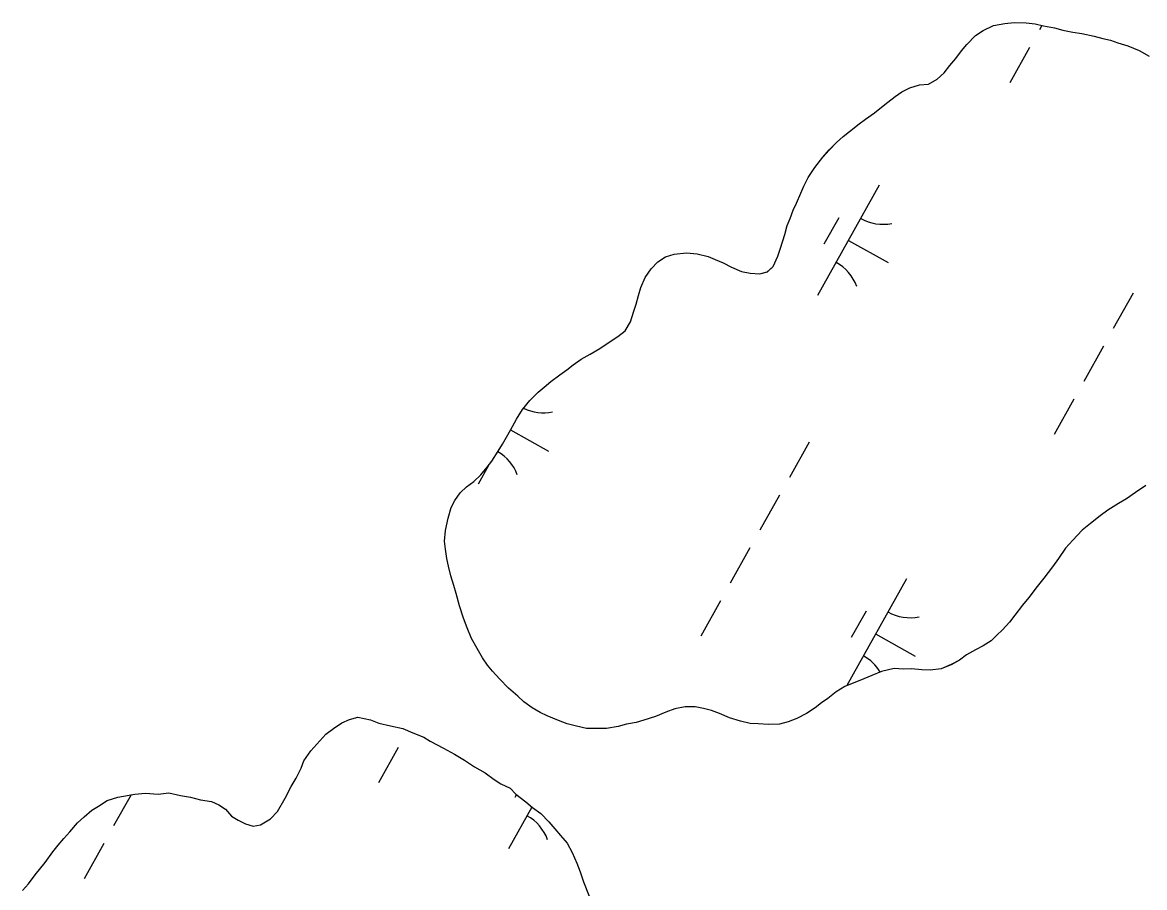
# Model space of a CAD drawing. Extents: x 3923531 to 3943530, y 207391 to 229799.
# Drawn here: x 3933043.3 to 3933487.6, y 212369.2 to 212711.8 of the extents above; entities that cross this region are included whole.
import ezdxf

# ---------------------------------------------------------------- set-up
doc = ezdxf.new("R2010")
doc.units = 0
doc.layers.add('V-TOPO-SHOR', color=7, linetype='Continuous')
doc.layers.add('V-WETL-SWMP', color=7, linetype='Continuous')

msp = doc.modelspace()

# ---------------------------------------------------------------- linework, layer by layer
at = {"layer": 'V-TOPO-SHOR'}
for points in [[(3933331.45, 212612.46), (3933335.26, 212612.26), (3933338.25, 212613.05), (3933340.58, 212615.18), (3933342.45, 212619.29), (3933343.48, 212622.43), (3933345.19, 212627.87), (3933346.06, 212631.34), (3933347.25, 212634.14), (3933348.44, 212637.43), (3933349.8, 212640.23), (3933351.5, 212644.19), (3933352.69, 212646.99), (3933354.38, 212650.44), (3933357.07, 212654.39), (3933360.26, 212658.49), (3933362.77, 212661.27), (3933365.62, 212664.22), (3933368.29, 212666.68), (3933370.8, 212668.64), (3933374.64, 212671.57), (3933377.14, 212673.53), (3933380.64, 212675.98), (3933383.48, 212678.26), (3933385.99, 212680.22), (3933388.83, 212682.51), (3933391.5, 212684.3), (3933394.66, 212685.92), (3933398.48, 212687.03), (3933402.12, 212687.33), (3933405.45, 212689.27), (3933408.29, 212691.89), (3933410.48, 212694.68), (3933412.83, 212697.47), (3933415.18, 212700.59), (3933417.19, 212703.05), (3933420.71, 212706.65), (3933423.71, 212708.61), (3933427.87, 212710.54), (3933432.34, 212711.32), (3933435.99, 212711.78), (3933440.79, 212711.56), (3933444.26, 212711.19), (3933447.56, 212710.49), (3933452.02, 212709.62), (3933455.32, 212708.75), (3933459.28, 212707.88), (3933462.75, 212707.35), (3933467.71, 212706.3), (3933471.17, 212705.43), (3933474.15, 212704.74), (3933477.11, 212703.71), (3933481.07, 212702.51), (3933485.52, 212700.64), (3933489.47, 212698.45)], [(3933368.88, 212448.86), (3933365.54, 212446.74), (3933362.2, 212444.13), (3933359.7, 212442.34), (3933357.2, 212440.38), (3933353.7, 212438.1), (3933349.87, 212436.15), (3933346.54, 212434.87), (3933343.06, 212433.92), (3933338.75, 212433.8), (3933334.62, 212434.01), (3933331.48, 212434.21), (3933327.68, 212435.08), (3933323.23, 212436.45), (3933319.27, 212438.15), (3933316.14, 212439.34), (3933313, 212440.2), (3933309.7, 212440.74), (3933305.73, 212440.78), (3933301.58, 212440), (3933298.09, 212438.71), (3933293.93, 212436.94), (3933289.28, 212435.5), (3933286.29, 212434.54), (3933282.48, 212433.92), (3933279.16, 212432.96), (3933274.52, 212432.18), (3933270.38, 212432.23), (3933266.58, 212432.27), (3933262.61, 212433.15), (3933258.98, 212434.01), (3933255.52, 212435.38), (3933251.07, 212437.24), (3933248.27, 212438.6), (3933245.15, 212440.45), (3933241.86, 212442.81), (3933239.4, 212444.98), (3933235.8, 212448.17), (3933232.2, 212451.85), (3933229.42, 212454.86), (3933227.46, 212457.36), (3933225.5, 212460.2), (3933223.39, 212463.86), (3933221.12, 212467.86), (3933219.34, 212472.02), (3933217.9, 212475.84), (3933216.3, 212480.82), (3933215.02, 212485.64), (3933214.07, 212488.8), (3933212.95, 212492.61), (3933212, 212496.43), (3933211.37, 212499.58), (3933210.75, 212503.23), (3933210.45, 212506.38), (3933210.83, 212510.68), (3933211.88, 212515.47), (3933213.08, 212519.75), (3933214.44, 212522.55), (3933216.62, 212525.51), (3933219.13, 212527.96), (3933221.97, 212530.08), (3933224.81, 212532.7), (3933227.33, 212535.65), (3933229.17, 212538.11), (3933231.7, 212542.06), (3933233.39, 212544.86), (3933235.41, 212548.47), (3933237.27, 212551.77), (3933238.96, 212554.72), (3933241.32, 212558.51), (3933244.17, 212562.11), (3933247.51, 212565.39), (3933249.85, 212567.35), (3933252.53, 212569.64), (3933256.03, 212572.25), (3933258.87, 212574.2), (3933261.37, 212576.16), (3933264.54, 212578.44), (3933268.04, 212580.39), (3933271.87, 212582.67), (3933276.04, 212585.43), (3933279.04, 212587.39), (3933281.88, 212589.67), (3933284.07, 212593.29), (3933285.27, 212597.08), (3933286.3, 212600.22), (3933287.16, 212603.68), (3933288.19, 212606.82), (3933289.89, 212610.77), (3933292.25, 212614.22), (3933294.92, 212617), (3933297.92, 212618.96), (3933301.41, 212620.08), (3933306.22, 212620.52), (3933310.52, 212620.14), (3933314.81, 212619.1), (3933317.61, 212617.91), (3933320.74, 212616.55), (3933324.03, 212614.86), (3933327.98, 212613.16), (3933331.45, 212612.46)], [(3933488.1, 212528.48), (3933484.09, 212525.71)], [(3933484.09, 212525.71), (3933480.42, 212523.1), (3933477.26, 212521.32), (3933473.09, 212518.71), (3933470.09, 212516.43), (3933466.25, 212513.33), (3933462.91, 212510.72), (3933459.22, 212506.78), (3933456.37, 212503.67), (3933453.51, 212499.57), (3933451.16, 212496.28), (3933447.8, 212491.68), (3933445.12, 212488.4), (3933441.76, 212484.14), (3933439.24, 212481.02), (3933436.22, 212477.08), (3933434.2, 212474.29), (3933431.36, 212471.34), (3933429.18, 212469.21), (3933426.84, 212466.92), (3933423.68, 212464.97), (3933420.68, 212463.35), (3933417.18, 212461.4), (3933414.34, 212459.28), (3933411.01, 212457.49), (3933407.02, 212455.89), (3933402.71, 212455.27), (3933399.4, 212455.47), (3933395.27, 212455.85), (3933392.12, 212455.72), (3933388.48, 212455.92), (3933383.51, 212454.82), (3933379.68, 212453.21), (3933376.52, 212451.92), (3933368.88, 212448.86)], [(3933043.25, 212368.03), (3933045.6, 212370.65), (3933048.29, 212374.26), (3933052.31, 212379.18), (3933055.34, 212383.45), (3933057.35, 212386.08), (3933059.7, 212388.7), (3933062.05, 212391.32), (3933065.07, 212394.93), (3933067.74, 212397.22), (3933070.75, 212399.84), (3933073.41, 212401.46), (3933076.75, 212403.74), (3933081.06, 212405.02), (3933087.7, 212406.27), (3933092.01, 212406.55), (3933096.97, 212406.17), (3933101.28, 212406.78), (3933105.9, 212405.74), (3933109.86, 212405.03), (3933113.83, 212403.99), (3933118.12, 212403.29), (3933121.08, 212401.93), (3933123.72, 212400.24), (3933126, 212397.57), (3933128.63, 212395.89), (3933131.6, 212394.53), (3933134.56, 212393.51), (3933137.55, 212394.13), (3933141.55, 212396.41), (3933144.23, 212399.36), (3933147.27, 212404.62), (3933149.63, 212409.23), (3933151.66, 212412.52), (3933153.69, 212416.47), (3933154.71, 212419.43), (3933157.4, 212423.38), (3933161.09, 212427.31), (3933163.43, 212429.93), (3933166.44, 212432.22), (3933169.77, 212434.5), (3933172.77, 212435.79), (3933176.09, 212436.74), (3933181.04, 212435.7), (3933184.34, 212434.34), (3933188.96, 212433.29), (3933193.91, 212432.24), (3933197.87, 212430.55), (3933202.15, 212428.84), (3933204.78, 212427.16), (3933210.05, 212424.45), (3933214.33, 212422.09), (3933218.27, 212419.73), (3933222.21, 212417.04), (3933226.49, 212414.67), (3933230.1, 212411.99), (3933232.73, 212410.3), (3933236.36, 212408.61), (3933238.65, 212406.26), (3933242.59, 212403.24), (3933245.21, 212400.9), (3933248.49, 212398.54), (3933251.77, 212395.2), (3933254.05, 212392.52), (3933256.34, 212389.85), (3933258.96, 212386.84), (3933260.9, 212383.18), (3933262.84, 212378.85), (3933264.13, 212375.53), (3933265.41, 212371.54), (3933267.67, 212365.89)]]:
    msp.add_lwpolyline(points, dxfattribs=at)
at = {"layer": 'V-WETL-SWMP'}
for p, q in [((3933446.96, 212710.62), (3933445.96, 212708.83)), ((3933442.06, 212701.84), (3933434.26, 212687.87)), ((3933382.52, 212647.29), (3933358.14, 212603.64)), ((3933366.52, 212634.47), (3933360.67, 212623.99)), ((3933370.33, 212625.47), (3933386.05, 212616.69)), ((3933483.06, 212604.53), (3933475.26, 212590.57)), ((3933471.35, 212583.58), (3933463.55, 212569.61)), ((3933459.65, 212562.63), (3933451.85, 212548.66)), ((3933236.54, 212550.48), (3933251.64, 212542.04)), ((3933354.78, 212545.61), (3933346.98, 212531.65)), ((3933227.82, 212536.31), (3933223.73, 212529)), ((3933343.08, 212524.66), (3933335.27, 212510.69)), ((3933331.37, 212503.71), (3933323.57, 212489.74)), ((3933393.33, 212491.52), (3933369.68, 212449.18)), ((3933319.67, 212482.76), (3933311.86, 212468.79)), ((3933377.33, 212478.7), (3933371.48, 212468.22)), ((3933381.14, 212469.7), (3933396.85, 212460.92)), ((3933192.04, 212424.67), (3933184.24, 212410.7)), ((3933086.25, 212406), (3933079.37, 212393.69)), ((3933238.92, 212406.06), (3933238.28, 212404.91)), ((3933244.99, 212401.1), (3933235.75, 212384.56)), ((3933075.47, 212386.7), (3933067.67, 212372.73))]:
    msp.add_line(p, q, dxfattribs=at)
for points in [[(3933331.45, 212612.46), (3933335.26, 212612.26), (3933338.24, 212613.05), (3933340.58, 212615.18), (3933342.45, 212619.29), (3933343.48, 212622.43), (3933345.19, 212627.87), (3933346.06, 212631.34), (3933347.25, 212634.14), (3933348.44, 212637.43), (3933349.8, 212640.23), (3933351.5, 212644.19), (3933352.69, 212646.99), (3933354.38, 212650.44), (3933357.07, 212654.39), (3933360.26, 212658.49), (3933362.77, 212661.28), (3933365.62, 212664.22), (3933368.29, 212666.68), (3933370.8, 212668.64), (3933374.64, 212671.57), (3933377.14, 212673.53), (3933380.65, 212675.98), (3933383.48, 212678.26), (3933385.99, 212680.22), (3933388.83, 212682.51), (3933391.5, 212684.3), (3933394.66, 212685.92), (3933398.48, 212687.03), (3933402.12, 212687.33), (3933405.45, 212689.27), (3933408.29, 212691.89), (3933410.48, 212694.68), (3933412.83, 212697.47), (3933415.18, 212700.59), (3933417.19, 212703.05), (3933420.71, 212706.65), (3933423.71, 212708.6), (3933427.87, 212710.54), (3933432.34, 212711.32), (3933435.99, 212711.78), (3933440.79, 212711.56), (3933444.26, 212711.19), (3933447.56, 212710.49), (3933452.02, 212709.62), (3933455.32, 212708.75), (3933459.28, 212707.88), (3933462.75, 212707.35), (3933467.71, 212706.3), (3933471.17, 212705.43), (3933474.15, 212704.74), (3933477.11, 212703.71), (3933481.07, 212702.51), (3933485.52, 212700.64), (3933489.47, 212698.45)], [(3933235.41, 212548.47), (3933237.27, 212551.76), (3933238.96, 212554.73), (3933241.32, 212558.51), (3933244.17, 212562.11), (3933247.52, 212565.39), (3933249.85, 212567.35), (3933252.53, 212569.64), (3933256.03, 212572.25), (3933258.87, 212574.2), (3933261.37, 212576.16), (3933264.54, 212578.44), (3933268.04, 212580.39), (3933271.87, 212582.67), (3933276.04, 212585.43), (3933279.04, 212587.39), (3933281.88, 212589.67), (3933284.07, 212593.29), (3933285.27, 212597.08), (3933286.3, 212600.22), (3933287.16, 212603.68), (3933288.19, 212606.82), (3933289.89, 212610.77), (3933292.24, 212614.22), (3933294.92, 212617), (3933297.92, 212618.96), (3933301.41, 212620.08), (3933306.22, 212620.52), (3933310.52, 212620.14), (3933314.81, 212619.1), (3933317.61, 212617.91), (3933320.74, 212616.55), (3933324.03, 212614.86), (3933327.98, 212613.16), (3933331.45, 212612.46)], [(3933484.09, 212525.71), (3933480.42, 212523.1), (3933477.26, 212521.32), (3933473.09, 212518.71), (3933470.09, 212516.43), (3933466.25, 212513.33), (3933462.91, 212510.72), (3933459.22, 212506.79), (3933456.37, 212503.67), (3933453.52, 212499.57), (3933451.16, 212496.28), (3933447.8, 212491.68), (3933445.12, 212488.4), (3933441.76, 212484.14), (3933439.24, 212481.02), (3933436.22, 212477.08), (3933434.2, 212474.29), (3933431.36, 212471.34), (3933429.18, 212469.21), (3933426.84, 212466.92), (3933423.67, 212464.97), (3933420.68, 212463.35), (3933417.18, 212461.4), (3933414.34, 212459.28), (3933411.01, 212457.5), (3933407.02, 212455.89), (3933402.71, 212455.27), (3933399.4, 212455.47), (3933395.27, 212455.85), (3933392.12, 212455.72), (3933388.48, 212455.92), (3933383.51, 212454.82), (3933379.68, 212453.21), (3933376.52, 212451.92), (3933368.88, 212448.86), (3933365.54, 212446.74), (3933362.21, 212444.13), (3933359.7, 212442.34), (3933357.2, 212440.38), (3933353.7, 212438.1), (3933349.87, 212436.16), (3933346.54, 212434.87), (3933343.06, 212433.91), (3933338.75, 212433.8), (3933334.62, 212434.01), (3933331.48, 212434.21), (3933327.68, 212435.08), (3933323.23, 212436.45), (3933319.27, 212438.15), (3933316.14, 212439.34), (3933313, 212440.2), (3933309.7, 212440.74), (3933305.73, 212440.78), (3933301.58, 212440), (3933298.09, 212438.71), (3933293.94, 212436.94), (3933289.28, 212435.5), (3933286.29, 212434.54), (3933282.48, 212433.92), (3933279.16, 212432.96), (3933274.52, 212432.18), (3933270.38, 212432.23), (3933266.57, 212432.27), (3933262.61, 212433.14), (3933258.98, 212434.01), (3933255.52, 212435.37), (3933251.07, 212437.24), (3933248.27, 212438.6), (3933245.15, 212440.45), (3933241.86, 212442.81), (3933239.4, 212444.99), (3933235.8, 212448.17), (3933232.2, 212451.85), (3933229.42, 212454.86), (3933227.46, 212457.36), (3933225.5, 212460.2), (3933223.39, 212463.86), (3933221.12, 212467.86), (3933219.34, 212472.02), (3933217.9, 212475.84), (3933216.3, 212480.83), (3933215.02, 212485.64), (3933214.07, 212488.79), (3933212.95, 212492.61), (3933212, 212496.43), (3933211.37, 212499.58), (3933210.75, 212503.23), (3933210.45, 212506.38), (3933210.83, 212510.68), (3933211.88, 212515.46), (3933213.08, 212519.76), (3933214.44, 212522.55), (3933216.62, 212525.51), (3933219.13, 212527.96), (3933221.97, 212530.08), (3933224.81, 212532.7), (3933227.33, 212535.65), (3933229.17, 212538.11), (3933231.7, 212542.06), (3933233.39, 212544.86), (3933235.41, 212548.47)], [(3933488.1, 212528.48), (3933484.09, 212525.71)], [(3933043.25, 212368.03), (3933045.6, 212370.65), (3933048.29, 212374.26), (3933052.31, 212379.18), (3933055.34, 212383.45), (3933057.35, 212386.08), (3933059.7, 212388.7), (3933062.05, 212391.33), (3933065.07, 212394.93), (3933067.74, 212397.22), (3933070.75, 212399.83), (3933073.41, 212401.46), (3933076.75, 212403.74), (3933081.07, 212405.02), (3933087.7, 212406.27), (3933092.01, 212406.55), (3933096.97, 212406.17), (3933101.28, 212406.78), (3933105.9, 212405.74), (3933109.87, 212405.03), (3933113.83, 212404), (3933118.12, 212403.29), (3933121.09, 212401.93), (3933123.72, 212400.25), (3933126, 212397.57), (3933128.63, 212395.89), (3933131.6, 212394.53), (3933134.56, 212393.51), (3933137.55, 212394.14), (3933141.55, 212396.41), (3933144.23, 212399.36), (3933147.27, 212404.62), (3933149.64, 212409.23), (3933151.66, 212412.52), (3933153.69, 212416.47), (3933154.71, 212419.43), (3933157.4, 212423.38), (3933161.09, 212427.31), (3933163.43, 212429.93), (3933166.44, 212432.22), (3933169.77, 212434.5), (3933172.77, 212435.79), (3933176.09, 212436.74), (3933181.04, 212435.7), (3933184.34, 212434.34), (3933188.96, 212433.29), (3933193.91, 212432.24), (3933197.87, 212430.55), (3933202.15, 212428.84), (3933204.78, 212427.16), (3933210.05, 212424.45), (3933214.33, 212422.09), (3933218.27, 212419.73), (3933222.21, 212417.04), (3933226.49, 212414.67), (3933230.1, 212411.99), (3933232.73, 212410.3), (3933236.36, 212408.61), (3933238.65, 212406.26), (3933242.59, 212403.24), (3933245.21, 212400.9), (3933248.49, 212398.54), (3933251.77, 212395.2), (3933254.05, 212392.52), (3933256.34, 212389.85), (3933258.96, 212386.84), (3933260.9, 212383.18), (3933262.84, 212378.85), (3933264.13, 212375.53), (3933265.41, 212371.54), (3933267.66, 212365.89)]]:
    msp.add_lwpolyline(points, dxfattribs=at)
for centre, start, end in [((3933384.01, 212649.47), 240.0381, 281.5817), ((3933357.07, 212601.24), 20.0381, 61.5817), ((3933249.6, 212574.82), 243.5083, 281.5817), ((3933222.66, 212526.59), 20.0381, 59.7424), ((3933394.82, 212493.69), 240.0381, 281.5817), ((3933367.88, 212445.47), 31.1662, 61.5817), ((3933234.67, 212382.15), 20.0381, 61.5817)]:
    msp.add_arc(centre, 17.62, start, end, dxfattribs=at)

doc.saveas('drawing.dxf')
